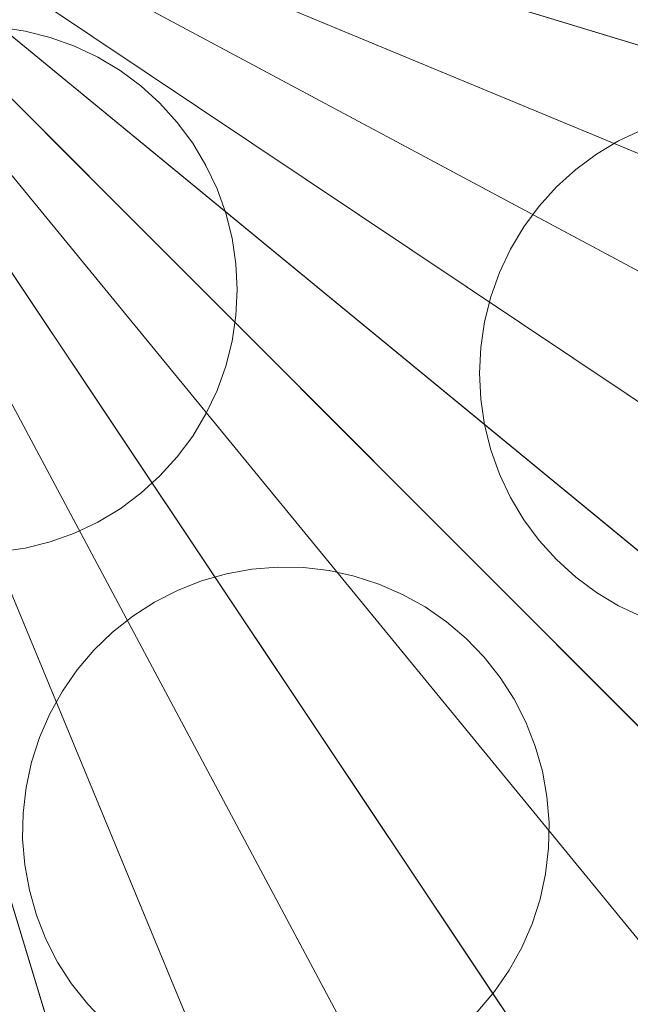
# Model space of a CAD drawing. Header units: millimetres. Extents: x 2270 to 2550, y -29847 to -29567.
# Tile 397 of 591: x 2438 to 2484, y -29804 to -29728. Entities that reach past the tile are written whole.
import ezdxf

# ---------------------------------------------------------------- set-up
doc = ezdxf.new("R2010")
doc.units = ezdxf.units.MM
doc.header["$LTSCALE"] = 25.4
doc.layers.add('Lighting-LED', color=7, linetype='Continuous', lineweight=5, true_color=0x000000)

msp = doc.modelspace()

# ---------------------------------------------------------------- linework, layer by layer
at = {"layer": 'Lighting-LED', "color": 18, "linetype": 'Continuous', "lineweight": 5, "true_color": 0x000000}
for points in [[(2531.537, -29731.675, -170.5), (2533.321, -29719.646, -170.5), (2410, -29707.5, -170.5)], [(2528.584, -29743.472, -170.5), (2531.537, -29731.675, -170.5), (2410, -29707.5, -170.5)], [(2524.484, -29754.921, -170.5), (2528.584, -29743.472, -170.5), (2410, -29707.5, -170.5)], [(2519.287, -29765.915, -170.5), (2524.484, -29754.921, -170.5), (2410, -29707.5, -170.5)], [(2513.034, -29776.345, -170.5), (2519.287, -29765.915, -170.5), (2410, -29707.5, -170.5)], [(2505.789, -29786.112, -170.5), (2513.034, -29776.345, -170.5), (2410, -29707.5, -170.5)], [(2497.626, -29795.126, -170.5), (2505.789, -29786.112, -170.5), (2410, -29707.5, -170.5)], [(2488.612, -29803.289, -170.5), (2497.626, -29795.126, -170.5), (2410, -29707.5, -170.5)], [(2478.845, -29810.534, -170.5), (2488.612, -29803.289, -170.5), (2410, -29707.5, -170.5)], [(2468.415, -29816.787, -170.5), (2478.845, -29810.534, -170.5), (2410, -29707.5, -170.5)], [(2457.421, -29821.984, -170.5), (2468.415, -29816.787, -170.5), (2410, -29707.5, -170.5)], [(2445.972, -29826.084, -170.5), (2457.421, -29821.984, -170.5), (2410, -29707.5, -170.5)], [(2434.175, -29829.037, -170.5), (2445.972, -29826.084, -170.5), (2410, -29707.5, -170.5)], [(2410, -29707.5, -295.5), (2548.311, -29721.122, -295.5), (2546.311, -29734.614, -295.5)], [(2410, -29707.5, -295.5), (2546.311, -29734.614, -295.5), (2542.998, -29747.845, -295.5)], [(2410, -29707.5, -295.5), (2542.998, -29747.845, -295.5), (2538.401, -29760.685, -295.5)], [(2410, -29707.5, -295.5), (2538.401, -29760.685, -295.5), (2532.572, -29773.016, -295.5)], [(2410, -29707.5, -295.5), (2532.572, -29773.016, -295.5), (2525.558, -29784.714, -295.5)], [(2410, -29707.5, -295.5), (2525.558, -29784.714, -295.5), (2517.433, -29795.668, -295.5)], [(2410, -29707.5, -295.5), (2517.433, -29795.668, -295.5), (2508.277, -29805.777, -295.5)], [(2410, -29707.5, -295.5), (2508.277, -29805.777, -295.5), (2498.168, -29814.933, -295.5)], [(2410, -29707.5, -295.5), (2498.168, -29814.933, -295.5), (2487.214, -29823.058, -295.5)], [(2410, -29707.5, -295.5), (2487.214, -29823.058, -295.5), (2475.516, -29830.072, -295.5)], [(2410, -29707.5, -295.5), (2475.516, -29830.072, -295.5), (2463.185, -29835.901, -295.5)], [(2410, -29707.5, -295.5), (2463.185, -29835.901, -295.5), (2450.345, -29840.498, -295.5)], [(2410, -29707.5, -295.5), (2450.345, -29840.498, -295.5), (2437.114, -29843.811, -295.5)], [(2437.951, -29729.208, -293.913), (2437.951, -29729.208, -297.088), (2435.985, -29728.917, -297.088), (2435.985, -29728.917, -293.913)], [(2439.878, -29729.691, -293.913), (2439.878, -29729.691, -297.088), (2437.951, -29729.208, -297.088), (2437.951, -29729.208, -293.913)], [(2441.749, -29730.361, -293.913), (2441.749, -29730.361, -297.088), (2439.878, -29729.691, -297.088), (2439.878, -29729.691, -293.913)], [(2443.546, -29731.21, -293.913), (2443.546, -29731.21, -297.088), (2441.749, -29730.361, -297.088), (2441.749, -29730.361, -293.913)], [(2445.25, -29732.232, -293.913), (2445.25, -29732.232, -297.088), (2443.546, -29731.21, -297.088), (2443.546, -29731.21, -293.913)], [(2446.846, -29733.416, -293.913), (2446.846, -29733.416, -297.088), (2445.25, -29732.232, -297.088), (2445.25, -29732.232, -293.913)], [(2448.319, -29734.75, -293.913), (2448.319, -29734.75, -297.088), (2446.846, -29733.416, -297.088), (2446.846, -29733.416, -293.913)], [(2449.653, -29736.223, -293.913), (2449.653, -29736.223, -297.088), (2448.319, -29734.75, -297.088), (2448.319, -29734.75, -293.913)], [(2450.837, -29737.819, -293.913), (2450.837, -29737.819, -297.088), (2449.653, -29736.223, -297.088), (2449.653, -29736.223, -293.913)], [(2485.389, -29736.791, -293.913), (2485.389, -29736.791, -297.088), (2483.593, -29737.641, -297.088), (2483.593, -29737.641, -293.913)], [(2451.859, -29739.523, -293.913), (2451.859, -29739.523, -297.088), (2450.837, -29737.819, -297.088), (2450.837, -29737.819, -293.913)], [(2483.593, -29737.641, -293.913), (2483.593, -29737.641, -297.088), (2481.888, -29738.663, -297.088), (2481.888, -29738.663, -293.913)], [(2481.888, -29738.663, -293.913), (2481.888, -29738.663, -297.088), (2480.292, -29739.847, -297.088), (2480.292, -29739.847, -293.913)], [(2452.709, -29741.32, -293.913), (2452.709, -29741.32, -297.088), (2451.859, -29739.523, -297.088), (2451.859, -29739.523, -293.913)], [(2480.292, -29739.847, -293.913), (2480.292, -29739.847, -297.088), (2478.82, -29741.181, -297.088), (2478.82, -29741.181, -293.913)], [(2453.378, -29743.191, -293.913), (2453.378, -29743.191, -297.088), (2452.709, -29741.32, -297.088), (2452.709, -29741.32, -293.913)], [(2478.82, -29741.181, -293.913), (2478.82, -29741.181, -297.088), (2477.485, -29742.654, -297.088), (2477.485, -29742.654, -293.913)], [(2477.485, -29742.654, -293.913), (2477.485, -29742.654, -297.088), (2476.301, -29744.25, -297.088), (2476.301, -29744.25, -293.913)], [(2453.861, -29745.119, -293.913), (2453.861, -29745.119, -297.088), (2453.378, -29743.191, -297.088), (2453.378, -29743.191, -293.913)], [(2476.301, -29744.25, -293.913), (2476.301, -29744.25, -297.088), (2475.28, -29745.954, -297.088), (2475.28, -29745.954, -293.913)], [(2454.152, -29747.084, -293.913), (2454.152, -29747.084, -297.088), (2453.861, -29745.119, -297.088), (2453.861, -29745.119, -293.913)], [(2475.28, -29745.954, -293.913), (2475.28, -29745.954, -297.088), (2474.43, -29747.751, -297.088), (2474.43, -29747.751, -293.913)], [(2454.25, -29749.069, -293.913), (2454.25, -29749.069, -297.088), (2454.152, -29747.084, -297.088), (2454.152, -29747.084, -293.913)], [(2474.43, -29747.751, -293.913), (2474.43, -29747.751, -297.088), (2473.76, -29749.622, -297.088), (2473.76, -29749.622, -293.913)], [(2454.152, -29751.054, -293.913), (2454.152, -29751.054, -297.088), (2454.25, -29749.069, -297.088), (2454.25, -29749.069, -293.913)], [(2473.76, -29749.622, -293.913), (2473.76, -29749.622, -297.088), (2473.278, -29751.549, -297.088), (2473.278, -29751.549, -293.913)], [(2453.861, -29753.02, -293.913), (2453.861, -29753.02, -297.088), (2454.152, -29751.054, -297.088), (2454.152, -29751.054, -293.913)], [(2473.278, -29751.549, -293.913), (2473.278, -29751.549, -297.088), (2472.986, -29753.515, -297.088), (2472.986, -29753.515, -293.913)], [(2453.378, -29754.947, -293.913), (2453.378, -29754.947, -297.088), (2453.861, -29753.02, -297.088), (2453.861, -29753.02, -293.913)], [(2472.986, -29753.515, -293.913), (2472.986, -29753.515, -297.088), (2472.888, -29755.5, -297.088), (2472.888, -29755.5, -293.913)], [(2452.709, -29756.819, -293.913), (2452.709, -29756.819, -297.088), (2453.378, -29754.947, -297.088), (2453.378, -29754.947, -293.913)], [(2472.888, -29755.5, -293.913), (2472.888, -29755.5, -297.088), (2472.986, -29757.485, -297.088), (2472.986, -29757.485, -293.913)], [(2451.859, -29758.615, -293.913), (2451.859, -29758.615, -297.088), (2452.709, -29756.819, -297.088), (2452.709, -29756.819, -293.913)], [(2472.986, -29757.485, -293.913), (2472.986, -29757.485, -297.088), (2473.278, -29759.451, -297.088), (2473.278, -29759.451, -293.913)], [(2450.837, -29760.32, -293.913), (2450.837, -29760.32, -297.088), (2451.859, -29758.615, -297.088), (2451.859, -29758.615, -293.913)], [(2473.278, -29759.451, -293.913), (2473.278, -29759.451, -297.088), (2473.76, -29761.378, -297.088), (2473.76, -29761.378, -293.913)], [(2449.653, -29761.916, -293.913), (2449.653, -29761.916, -297.088), (2450.837, -29760.32, -297.088), (2450.837, -29760.32, -293.913)], [(2448.319, -29763.388, -293.913), (2448.319, -29763.388, -297.088), (2449.653, -29761.916, -297.088), (2449.653, -29761.916, -293.913)], [(2473.76, -29761.378, -293.913), (2473.76, -29761.378, -297.088), (2474.43, -29763.249, -297.088), (2474.43, -29763.249, -293.913)], [(2446.846, -29764.723, -293.913), (2446.846, -29764.723, -297.088), (2448.319, -29763.388, -297.088), (2448.319, -29763.388, -293.913)], [(2474.43, -29763.249, -293.913), (2474.43, -29763.249, -297.088), (2475.28, -29765.046, -297.088), (2475.28, -29765.046, -293.913)], [(2445.25, -29765.906, -293.913), (2445.25, -29765.906, -297.088), (2446.846, -29764.723, -297.088), (2446.846, -29764.723, -293.913)], [(2475.28, -29765.046, -293.913), (2475.28, -29765.046, -297.088), (2476.301, -29766.75, -297.088), (2476.301, -29766.75, -293.913)], [(2443.546, -29766.928, -293.913), (2443.546, -29766.928, -297.088), (2445.25, -29765.906, -297.088), (2445.25, -29765.906, -293.913)], [(2441.749, -29767.778, -293.913), (2441.749, -29767.778, -297.088), (2443.546, -29766.928, -297.088), (2443.546, -29766.928, -293.913)], [(2476.301, -29766.75, -293.913), (2476.301, -29766.75, -297.088), (2477.485, -29768.346, -297.088), (2477.485, -29768.346, -293.913)], [(2439.878, -29768.447, -293.913), (2439.878, -29768.447, -297.088), (2441.749, -29767.778, -297.088), (2441.749, -29767.778, -293.913)], [(2437.951, -29768.93, -293.913), (2437.951, -29768.93, -297.088), (2439.878, -29768.447, -297.088), (2439.878, -29768.447, -293.913)], [(2477.485, -29768.346, -293.913), (2477.485, -29768.346, -297.088), (2478.82, -29769.819, -297.088), (2478.82, -29769.819, -293.913)], [(2435.985, -29769.222, -293.913), (2435.985, -29769.222, -297.088), (2437.951, -29768.93, -297.088), (2437.951, -29768.93, -293.913)], [(2478.82, -29769.819, -293.913), (2478.82, -29769.819, -297.088), (2480.292, -29771.153, -297.088), (2480.292, -29771.153, -293.913)], [(2453.425, -29770.912, -293.913), (2453.425, -29770.912, -297.088), (2451.513, -29771.455, -297.088), (2451.513, -29771.455, -293.913)], [(2455.381, -29770.559, -293.913), (2455.381, -29770.559, -297.088), (2453.425, -29770.912, -297.088), (2453.425, -29770.912, -293.913)], [(2457.361, -29770.399, -293.913), (2457.361, -29770.399, -297.088), (2455.381, -29770.559, -297.088), (2455.381, -29770.559, -293.913)], [(2459.348, -29770.433, -293.913), (2459.348, -29770.433, -297.088), (2457.361, -29770.399, -297.088), (2457.361, -29770.399, -293.913)], [(2461.322, -29770.663, -293.913), (2461.322, -29770.663, -297.088), (2459.348, -29770.433, -297.088), (2459.348, -29770.433, -293.913)], [(2463.264, -29771.085, -293.913), (2463.264, -29771.085, -297.088), (2461.322, -29770.663, -297.088), (2461.322, -29770.663, -293.913)], [(2465.155, -29771.695, -293.913), (2465.155, -29771.695, -297.088), (2463.264, -29771.085, -297.088), (2463.264, -29771.085, -293.913)], [(2451.513, -29771.455, -293.913), (2451.513, -29771.455, -297.088), (2449.664, -29772.184, -297.088), (2449.664, -29772.184, -293.913)], [(2466.978, -29772.487, -293.913), (2466.978, -29772.487, -297.088), (2465.155, -29771.695, -297.088), (2465.155, -29771.695, -293.913)], [(2480.292, -29771.153, -293.913), (2480.292, -29771.153, -297.088), (2481.888, -29772.337, -297.088), (2481.888, -29772.337, -293.913)], [(2449.664, -29772.184, -293.913), (2449.664, -29772.184, -297.088), (2447.896, -29773.089, -297.088), (2447.896, -29773.089, -293.913)], [(2468.714, -29773.455, -293.913), (2468.714, -29773.455, -297.088), (2466.978, -29772.487, -297.088), (2466.978, -29772.487, -293.913)], [(2481.888, -29772.337, -293.913), (2481.888, -29772.337, -297.088), (2483.593, -29773.359, -297.088), (2483.593, -29773.359, -293.913)], [(2447.896, -29773.089, -293.913), (2447.896, -29773.089, -297.088), (2446.224, -29774.164, -297.088), (2446.224, -29774.164, -293.913)], [(2483.593, -29773.359, -293.913), (2483.593, -29773.359, -297.088), (2485.389, -29774.209, -297.088), (2485.389, -29774.209, -293.913)], [(2470.346, -29774.588, -293.913), (2470.346, -29774.588, -297.088), (2468.714, -29773.455, -297.088), (2468.714, -29773.455, -293.913)], [(2446.224, -29774.164, -293.913), (2446.224, -29774.164, -297.088), (2444.666, -29775.398, -297.088), (2444.666, -29775.398, -293.913)], [(2471.86, -29775.875, -293.913), (2471.86, -29775.875, -297.088), (2470.346, -29774.588, -297.088), (2470.346, -29774.588, -293.913)], [(2444.666, -29775.398, -293.913), (2444.666, -29775.398, -297.088), (2443.237, -29776.778, -297.088), (2443.237, -29776.778, -293.913)], [(2473.24, -29777.305, -293.913), (2473.24, -29777.305, -297.088), (2471.86, -29775.875, -297.088), (2471.86, -29775.875, -293.913)], [(2443.237, -29776.778, -293.913), (2443.237, -29776.778, -297.088), (2441.949, -29778.292, -297.088), (2441.949, -29778.292, -293.913)], [(2474.474, -29778.863, -293.913), (2474.474, -29778.863, -297.088), (2473.24, -29777.305, -297.088), (2473.24, -29777.305, -293.913)], [(2441.949, -29778.292, -293.913), (2441.949, -29778.292, -297.088), (2440.816, -29779.925, -297.088), (2440.816, -29779.925, -293.913)], [(2475.549, -29780.534, -293.913), (2475.549, -29780.534, -297.088), (2474.474, -29778.863, -297.088), (2474.474, -29778.863, -293.913)], [(2440.816, -29779.925, -293.913), (2440.816, -29779.925, -297.088), (2439.849, -29781.661, -297.088), (2439.849, -29781.661, -293.913)], [(2476.455, -29782.303, -293.913), (2476.455, -29782.303, -297.088), (2475.549, -29780.534, -297.088), (2475.549, -29780.534, -293.913)], [(2439.849, -29781.661, -293.913), (2439.849, -29781.661, -297.088), (2439.056, -29783.483, -297.088), (2439.056, -29783.483, -293.913)], [(2477.183, -29784.152, -293.913), (2477.183, -29784.152, -297.088), (2476.455, -29782.303, -297.088), (2476.455, -29782.303, -293.913)], [(2439.056, -29783.483, -293.913), (2439.056, -29783.483, -297.088), (2438.446, -29785.374, -297.088), (2438.446, -29785.374, -293.913)], [(2477.726, -29786.063, -293.913), (2477.726, -29786.063, -297.088), (2477.183, -29784.152, -297.088), (2477.183, -29784.152, -293.913)], [(2438.446, -29785.374, -293.913), (2438.446, -29785.374, -297.088), (2438.024, -29787.316, -297.088), (2438.024, -29787.316, -293.913)], [(2478.08, -29788.019, -293.913), (2478.08, -29788.019, -297.088), (2477.726, -29786.063, -297.088), (2477.726, -29786.063, -293.913)], [(2438.024, -29787.316, -293.913), (2438.024, -29787.316, -297.088), (2437.795, -29789.29, -297.088), (2437.795, -29789.29, -293.913)], [(2478.24, -29790, -293.913), (2478.24, -29790, -297.088), (2478.08, -29788.019, -297.088), (2478.08, -29788.019, -293.913)], [(2437.795, -29789.29, -293.913), (2437.795, -29789.29, -297.088), (2437.76, -29791.277, -297.088), (2437.76, -29791.277, -293.913)], [(2478.205, -29791.987, -293.913), (2478.205, -29791.987, -297.088), (2478.24, -29790, -297.088), (2478.24, -29790, -293.913)], [(2437.76, -29791.277, -293.913), (2437.76, -29791.277, -297.088), (2437.92, -29793.258, -297.088), (2437.92, -29793.258, -293.913)], [(2477.976, -29793.961, -293.913), (2477.976, -29793.961, -297.088), (2478.205, -29791.987, -297.088), (2478.205, -29791.987, -293.913)], [(2437.92, -29793.258, -293.913), (2437.92, -29793.258, -297.088), (2438.274, -29795.213, -297.088), (2438.274, -29795.213, -293.913)], [(2477.554, -29795.903, -293.913), (2477.554, -29795.903, -297.088), (2477.976, -29793.961, -297.088), (2477.976, -29793.961, -293.913)], [(2438.274, -29795.213, -293.913), (2438.274, -29795.213, -297.088), (2438.817, -29797.125, -297.088), (2438.817, -29797.125, -293.913)], [(2476.944, -29797.794, -293.913), (2476.944, -29797.794, -297.088), (2477.554, -29795.903, -297.088), (2477.554, -29795.903, -293.913)], [(2438.817, -29797.125, -293.913), (2438.817, -29797.125, -297.088), (2439.545, -29798.974, -297.088), (2439.545, -29798.974, -293.913)], [(2476.151, -29799.616, -293.913), (2476.151, -29799.616, -297.088), (2476.944, -29797.794, -297.088), (2476.944, -29797.794, -293.913)], [(2439.545, -29798.974, -293.913), (2439.545, -29798.974, -297.088), (2440.451, -29800.743, -297.088), (2440.451, -29800.743, -293.913)], [(2475.184, -29801.352, -293.913), (2475.184, -29801.352, -297.088), (2476.151, -29799.616, -297.088), (2476.151, -29799.616, -293.913)], [(2440.451, -29800.743, -293.913), (2440.451, -29800.743, -297.088), (2441.526, -29802.414, -297.088), (2441.526, -29802.414, -293.913)], [(2474.051, -29802.985, -293.913), (2474.051, -29802.985, -297.088), (2475.184, -29801.352, -297.088), (2475.184, -29801.352, -293.913)], [(2441.526, -29802.414, -293.913), (2441.526, -29802.414, -297.088), (2442.76, -29803.972, -297.088), (2442.76, -29803.972, -293.913)], [(2472.763, -29804.499, -293.913), (2472.763, -29804.499, -297.088), (2474.051, -29802.985, -297.088), (2474.051, -29802.985, -293.913)], [(2484.097, -29818.394, -176.433), (2494.609, -29810.596, -176.433), (2488.612, -29803.289, -170.5), (2478.845, -29810.534, -170.5)], [(2442.76, -29803.972, -293.913), (2442.76, -29803.972, -297.088), (2444.14, -29805.402, -297.088), (2444.14, -29805.402, -293.913)]]:
    msp.add_3dface(points, dxfattribs=at)
for points, invisible_edges in [([(2426.251, -29730.361, -297.088), (2435.985, -29728.917, -297.088), (2441.749, -29730.361, -297.088), (2426.251, -29730.361, -297.088)], 15), ([(2426.251, -29730.361, -293.913), (2435.985, -29728.917, -293.913), (2441.749, -29730.361, -293.913), (2426.251, -29730.361, -293.913)], 15), ([(2435.985, -29728.917, -297.088), (2437.951, -29729.208, -297.088), (2441.749, -29730.361, -297.088), (2435.985, -29728.917, -297.088)], 14), ([(2435.985, -29728.917, -293.913), (2437.951, -29729.208, -293.913), (2441.749, -29730.361, -293.913), (2435.985, -29728.917, -293.913)], 14), ([(2437.951, -29729.208, -297.088), (2439.878, -29729.691, -297.088), (2441.749, -29730.361, -297.088), (2437.951, -29729.208, -297.088)], 12), ([(2437.951, -29729.208, -293.913), (2439.878, -29729.691, -293.913), (2441.749, -29730.361, -293.913), (2437.951, -29729.208, -293.913)], 12), ([(2415.291, -29741.32, -297.088), (2426.251, -29730.361, -297.088), (2441.749, -29730.361, -297.088), (2415.291, -29741.32, -297.088)], 15), ([(2418.347, -29761.916, -297.088), (2415.291, -29741.32, -297.088), (2441.749, -29730.361, -297.088), (2418.347, -29761.916, -297.088)], 15), ([(2415.291, -29741.32, -293.913), (2426.251, -29730.361, -293.913), (2441.749, -29730.361, -293.913), (2415.291, -29741.32, -293.913)], 15), ([(2418.347, -29761.916, -293.913), (2415.291, -29741.32, -293.913), (2441.749, -29730.361, -293.913), (2418.347, -29761.916, -293.913)], 15), ([(2441.749, -29730.361, -297.088), (2452.709, -29756.819, -297.088), (2418.347, -29761.916, -297.088), (2441.749, -29730.361, -297.088)], 15), ([(2441.749, -29730.361, -293.913), (2452.709, -29756.819, -293.913), (2418.347, -29761.916, -293.913), (2441.749, -29730.361, -293.913)], 15), ([(2441.749, -29730.361, -297.088), (2443.546, -29731.21, -297.088), (2446.846, -29733.416, -297.088), (2441.749, -29730.361, -297.088)], 14), ([(2441.749, -29730.361, -297.088), (2446.846, -29733.416, -297.088), (2449.653, -29736.223, -297.088), (2441.749, -29730.361, -297.088)], 15), ([(2441.749, -29730.361, -297.088), (2449.653, -29736.223, -297.088), (2452.709, -29741.32, -297.088), (2441.749, -29730.361, -297.088)], 15), ([(2441.749, -29730.361, -297.088), (2452.709, -29741.32, -297.088), (2452.709, -29756.819, -297.088), (2441.749, -29730.361, -297.088)], 15), ([(2441.749, -29730.361, -293.913), (2443.546, -29731.21, -293.913), (2446.846, -29733.416, -293.913), (2441.749, -29730.361, -293.913)], 14), ([(2441.749, -29730.361, -293.913), (2446.846, -29733.416, -293.913), (2449.653, -29736.223, -293.913), (2441.749, -29730.361, -293.913)], 15), ([(2441.749, -29730.361, -293.913), (2449.653, -29736.223, -293.913), (2452.709, -29741.32, -293.913), (2441.749, -29730.361, -293.913)], 15), ([(2441.749, -29730.361, -293.913), (2452.709, -29741.32, -293.913), (2452.709, -29756.819, -293.913), (2441.749, -29730.361, -293.913)], 15), ([(2443.546, -29731.21, -297.088), (2445.25, -29732.232, -297.088), (2446.846, -29733.416, -297.088), (2443.546, -29731.21, -297.088)], 12), ([(2443.546, -29731.21, -293.913), (2445.25, -29732.232, -293.913), (2446.846, -29733.416, -293.913), (2443.546, -29731.21, -293.913)], 12), ([(2446.846, -29733.416, -297.088), (2448.319, -29734.75, -297.088), (2449.653, -29736.223, -297.088), (2446.846, -29733.416, -297.088)], 12), ([(2446.846, -29733.416, -293.913), (2448.319, -29734.75, -293.913), (2449.653, -29736.223, -293.913), (2446.846, -29733.416, -293.913)], 12), ([(2449.653, -29736.223, -297.088), (2450.837, -29737.819, -297.088), (2451.859, -29739.523, -297.088), (2449.653, -29736.223, -297.088)], 12), ([(2449.653, -29736.223, -297.088), (2451.859, -29739.523, -297.088), (2452.709, -29741.32, -297.088), (2449.653, -29736.223, -297.088)], 13), ([(2449.653, -29736.223, -293.913), (2450.837, -29737.819, -293.913), (2451.859, -29739.523, -293.913), (2449.653, -29736.223, -293.913)], 12), ([(2449.653, -29736.223, -293.913), (2451.859, -29739.523, -293.913), (2452.709, -29741.32, -293.913), (2449.653, -29736.223, -293.913)], 13), ([(2472.888, -29755.5, -297.088), (2475.28, -29745.954, -297.088), (2485.389, -29736.791, -297.088), (2472.888, -29755.5, -297.088)], 15), ([(2485.389, -29736.791, -297.088), (2500.888, -29774.209, -297.088), (2472.888, -29755.5, -297.088), (2485.389, -29736.791, -297.088)], 15), ([(2472.888, -29755.5, -293.913), (2475.28, -29745.954, -293.913), (2485.389, -29736.791, -293.913), (2472.888, -29755.5, -293.913)], 15), ([(2485.389, -29736.791, -293.913), (2500.888, -29774.209, -293.913), (2472.888, -29755.5, -293.913), (2485.389, -29736.791, -293.913)], 15), ([(2475.28, -29745.954, -297.088), (2480.292, -29739.847, -297.088), (2485.389, -29736.791, -297.088), (2475.28, -29745.954, -297.088)], 15), ([(2475.28, -29745.954, -293.913), (2480.292, -29739.847, -293.913), (2485.389, -29736.791, -293.913), (2475.28, -29745.954, -293.913)], 15), ([(2480.292, -29739.847, -297.088), (2483.593, -29737.641, -297.088), (2485.389, -29736.791, -297.088), (2480.292, -29739.847, -297.088)], 13), ([(2480.292, -29739.847, -293.913), (2483.593, -29737.641, -293.913), (2485.389, -29736.791, -293.913), (2480.292, -29739.847, -293.913)], 13), ([(2480.292, -29739.847, -297.088), (2481.888, -29738.663, -297.088), (2483.593, -29737.641, -297.088), (2480.292, -29739.847, -297.088)], 12), ([(2480.292, -29739.847, -293.913), (2481.888, -29738.663, -293.913), (2483.593, -29737.641, -293.913), (2480.292, -29739.847, -293.913)], 12), ([(2475.28, -29745.954, -297.088), (2477.485, -29742.654, -297.088), (2480.292, -29739.847, -297.088), (2475.28, -29745.954, -297.088)], 15), ([(2475.28, -29745.954, -293.913), (2477.485, -29742.654, -293.913), (2480.292, -29739.847, -293.913), (2475.28, -29745.954, -293.913)], 15), ([(2477.485, -29742.654, -297.088), (2478.82, -29741.181, -297.088), (2480.292, -29739.847, -297.088), (2477.485, -29742.654, -297.088)], 12), ([(2477.485, -29742.654, -293.913), (2478.82, -29741.181, -293.913), (2480.292, -29739.847, -293.913), (2477.485, -29742.654, -293.913)], 12), ([(2452.709, -29741.32, -297.088), (2453.378, -29743.191, -297.088), (2453.861, -29745.119, -297.088), (2452.709, -29741.32, -297.088)], 12), ([(2452.709, -29741.32, -297.088), (2453.861, -29745.119, -297.088), (2454.152, -29747.084, -297.088), (2452.709, -29741.32, -297.088)], 13), ([(2452.709, -29741.32, -297.088), (2454.152, -29747.084, -297.088), (2454.152, -29751.054, -297.088), (2452.709, -29741.32, -297.088)], 15), ([(2452.709, -29741.32, -297.088), (2454.152, -29751.054, -297.088), (2452.709, -29756.819, -297.088), (2452.709, -29741.32, -297.088)], 15), ([(2452.709, -29741.32, -293.913), (2453.378, -29743.191, -293.913), (2453.861, -29745.119, -293.913), (2452.709, -29741.32, -293.913)], 12), ([(2452.709, -29741.32, -293.913), (2453.861, -29745.119, -293.913), (2454.152, -29747.084, -293.913), (2452.709, -29741.32, -293.913)], 13), ([(2452.709, -29741.32, -293.913), (2454.152, -29747.084, -293.913), (2454.152, -29751.054, -293.913), (2452.709, -29741.32, -293.913)], 15), ([(2452.709, -29741.32, -293.913), (2454.152, -29751.054, -293.913), (2452.709, -29756.819, -293.913), (2452.709, -29741.32, -293.913)], 15), ([(2475.28, -29745.954, -297.088), (2476.301, -29744.25, -297.088), (2477.485, -29742.654, -297.088), (2475.28, -29745.954, -297.088)], 12), ([(2475.28, -29745.954, -293.913), (2476.301, -29744.25, -293.913), (2477.485, -29742.654, -293.913), (2475.28, -29745.954, -293.913)], 12), ([(2472.888, -29755.5, -297.088), (2473.278, -29751.549, -297.088), (2475.28, -29745.954, -297.088), (2472.888, -29755.5, -297.088)], 15), ([(2472.888, -29755.5, -293.913), (2473.278, -29751.549, -293.913), (2475.28, -29745.954, -293.913), (2472.888, -29755.5, -293.913)], 15), ([(2473.278, -29751.549, -297.088), (2473.76, -29749.622, -297.088), (2475.28, -29745.954, -297.088), (2473.278, -29751.549, -297.088)], 14), ([(2473.278, -29751.549, -293.913), (2473.76, -29749.622, -293.913), (2475.28, -29745.954, -293.913), (2473.278, -29751.549, -293.913)], 14), ([(2473.76, -29749.622, -297.088), (2474.43, -29747.751, -297.088), (2475.28, -29745.954, -297.088), (2473.76, -29749.622, -297.088)], 12), ([(2473.76, -29749.622, -293.913), (2474.43, -29747.751, -293.913), (2475.28, -29745.954, -293.913), (2473.76, -29749.622, -293.913)], 12), ([(2454.152, -29747.084, -297.088), (2454.25, -29749.069, -297.088), (2454.152, -29751.054, -297.088), (2454.152, -29747.084, -297.088)], 12), ([(2454.152, -29747.084, -293.913), (2454.25, -29749.069, -293.913), (2454.152, -29751.054, -293.913), (2454.152, -29747.084, -293.913)], 12), ([(2454.152, -29751.054, -297.088), (2453.861, -29753.02, -297.088), (2452.709, -29756.819, -297.088), (2454.152, -29751.054, -297.088)], 14), ([(2454.152, -29751.054, -293.913), (2453.861, -29753.02, -293.913), (2452.709, -29756.819, -293.913), (2454.152, -29751.054, -293.913)], 14), ([(2472.888, -29755.5, -297.088), (2472.986, -29753.515, -297.088), (2473.278, -29751.549, -297.088), (2472.888, -29755.5, -297.088)], 12), ([(2472.888, -29755.5, -293.913), (2472.986, -29753.515, -293.913), (2473.278, -29751.549, -293.913), (2472.888, -29755.5, -293.913)], 12), ([(2453.861, -29753.02, -297.088), (2453.378, -29754.947, -297.088), (2452.709, -29756.819, -297.088), (2453.861, -29753.02, -297.088)], 12), ([(2453.861, -29753.02, -293.913), (2453.378, -29754.947, -293.913), (2452.709, -29756.819, -293.913), (2453.861, -29753.02, -293.913)], 12), ([(2473.278, -29759.451, -297.088), (2472.986, -29757.485, -297.088), (2472.888, -29755.5, -297.088), (2473.278, -29759.451, -297.088)], 12), ([(2473.76, -29761.378, -297.088), (2473.278, -29759.451, -297.088), (2472.888, -29755.5, -297.088), (2473.76, -29761.378, -297.088)], 14), ([(2475.28, -29765.046, -297.088), (2473.76, -29761.378, -297.088), (2472.888, -29755.5, -297.088), (2475.28, -29765.046, -297.088)], 15), ([(2480.292, -29771.153, -297.088), (2475.28, -29765.046, -297.088), (2472.888, -29755.5, -297.088), (2480.292, -29771.153, -297.088)], 15), ([(2500.888, -29774.209, -297.088), (2480.292, -29771.153, -297.088), (2472.888, -29755.5, -297.088), (2500.888, -29774.209, -297.088)], 15), ([(2473.278, -29759.451, -293.913), (2472.986, -29757.485, -293.913), (2472.888, -29755.5, -293.913), (2473.278, -29759.451, -293.913)], 12), ([(2473.76, -29761.378, -293.913), (2473.278, -29759.451, -293.913), (2472.888, -29755.5, -293.913), (2473.76, -29761.378, -293.913)], 14), ([(2475.28, -29765.046, -293.913), (2473.76, -29761.378, -293.913), (2472.888, -29755.5, -293.913), (2475.28, -29765.046, -293.913)], 15), ([(2480.292, -29771.153, -293.913), (2475.28, -29765.046, -293.913), (2472.888, -29755.5, -293.913), (2480.292, -29771.153, -293.913)], 15), ([(2500.888, -29774.209, -293.913), (2480.292, -29771.153, -293.913), (2472.888, -29755.5, -293.913), (2500.888, -29774.209, -293.913)], 15), ([(2452.709, -29756.819, -297.088), (2441.749, -29767.778, -297.088), (2418.347, -29761.916, -297.088), (2452.709, -29756.819, -297.088)], 15), ([(2452.709, -29756.819, -293.913), (2441.749, -29767.778, -293.913), (2418.347, -29761.916, -293.913), (2452.709, -29756.819, -293.913)], 15), ([(2452.709, -29756.819, -297.088), (2446.846, -29764.723, -297.088), (2441.749, -29767.778, -297.088), (2452.709, -29756.819, -297.088)], 15), ([(2452.709, -29756.819, -293.913), (2446.846, -29764.723, -293.913), (2441.749, -29767.778, -293.913), (2452.709, -29756.819, -293.913)], 15), ([(2452.709, -29756.819, -297.088), (2449.653, -29761.916, -297.088), (2446.846, -29764.723, -297.088), (2452.709, -29756.819, -297.088)], 15), ([(2452.709, -29756.819, -293.913), (2449.653, -29761.916, -293.913), (2446.846, -29764.723, -293.913), (2452.709, -29756.819, -293.913)], 15), ([(2452.709, -29756.819, -297.088), (2451.859, -29758.615, -297.088), (2449.653, -29761.916, -297.088), (2452.709, -29756.819, -297.088)], 14), ([(2452.709, -29756.819, -293.913), (2451.859, -29758.615, -293.913), (2449.653, -29761.916, -293.913), (2452.709, -29756.819, -293.913)], 14), ([(2451.859, -29758.615, -297.088), (2450.837, -29760.32, -297.088), (2449.653, -29761.916, -297.088), (2451.859, -29758.615, -297.088)], 12), ([(2451.859, -29758.615, -293.913), (2450.837, -29760.32, -293.913), (2449.653, -29761.916, -293.913), (2451.859, -29758.615, -293.913)], 12), ([(2441.749, -29767.778, -297.088), (2426.251, -29767.778, -297.088), (2418.347, -29761.916, -297.088), (2441.749, -29767.778, -297.088)], 15), ([(2441.749, -29767.778, -293.913), (2426.251, -29767.778, -293.913), (2418.347, -29761.916, -293.913), (2441.749, -29767.778, -293.913)], 15), ([(2449.653, -29761.916, -297.088), (2448.319, -29763.388, -297.088), (2446.846, -29764.723, -297.088), (2449.653, -29761.916, -297.088)], 12), ([(2449.653, -29761.916, -293.913), (2448.319, -29763.388, -293.913), (2446.846, -29764.723, -293.913), (2449.653, -29761.916, -293.913)], 12), ([(2475.28, -29765.046, -297.088), (2474.43, -29763.249, -297.088), (2473.76, -29761.378, -297.088), (2475.28, -29765.046, -297.088)], 12), ([(2475.28, -29765.046, -293.913), (2474.43, -29763.249, -293.913), (2473.76, -29761.378, -293.913), (2475.28, -29765.046, -293.913)], 12), ([(2446.846, -29764.723, -297.088), (2443.546, -29766.928, -297.088), (2441.749, -29767.778, -297.088), (2446.846, -29764.723, -297.088)], 13), ([(2446.846, -29764.723, -293.913), (2443.546, -29766.928, -293.913), (2441.749, -29767.778, -293.913), (2446.846, -29764.723, -293.913)], 13), ([(2446.846, -29764.723, -297.088), (2445.25, -29765.906, -297.088), (2443.546, -29766.928, -297.088), (2446.846, -29764.723, -297.088)], 12), ([(2446.846, -29764.723, -293.913), (2445.25, -29765.906, -293.913), (2443.546, -29766.928, -293.913), (2446.846, -29764.723, -293.913)], 12), ([(2477.485, -29768.346, -297.088), (2476.301, -29766.75, -297.088), (2475.28, -29765.046, -297.088), (2477.485, -29768.346, -297.088)], 12), ([(2480.292, -29771.153, -297.088), (2477.485, -29768.346, -297.088), (2475.28, -29765.046, -297.088), (2480.292, -29771.153, -297.088)], 15), ([(2477.485, -29768.346, -293.913), (2476.301, -29766.75, -293.913), (2475.28, -29765.046, -293.913), (2477.485, -29768.346, -293.913)], 12), ([(2480.292, -29771.153, -293.913), (2477.485, -29768.346, -293.913), (2475.28, -29765.046, -293.913), (2480.292, -29771.153, -293.913)], 15), ([(2441.749, -29767.778, -297.088), (2432.015, -29769.222, -297.088), (2426.251, -29767.778, -297.088), (2441.749, -29767.778, -297.088)], 15), ([(2441.749, -29767.778, -293.913), (2432.015, -29769.222, -293.913), (2426.251, -29767.778, -293.913), (2441.749, -29767.778, -293.913)], 15), ([(2441.749, -29767.778, -297.088), (2435.985, -29769.222, -297.088), (2432.015, -29769.222, -297.088), (2441.749, -29767.778, -297.088)], 15), ([(2441.749, -29767.778, -293.913), (2435.985, -29769.222, -293.913), (2432.015, -29769.222, -293.913), (2441.749, -29767.778, -293.913)], 15), ([(2441.749, -29767.778, -297.088), (2437.951, -29768.93, -297.088), (2435.985, -29769.222, -297.088), (2441.749, -29767.778, -297.088)], 13), ([(2441.749, -29767.778, -293.913), (2437.951, -29768.93, -293.913), (2435.985, -29769.222, -293.913), (2441.749, -29767.778, -293.913)], 13), ([(2441.749, -29767.778, -297.088), (2439.878, -29768.447, -297.088), (2437.951, -29768.93, -297.088), (2441.749, -29767.778, -297.088)], 12), ([(2441.749, -29767.778, -293.913), (2439.878, -29768.447, -293.913), (2437.951, -29768.93, -293.913), (2441.749, -29767.778, -293.913)], 12), ([(2480.292, -29771.153, -297.088), (2478.82, -29769.819, -297.088), (2477.485, -29768.346, -297.088), (2480.292, -29771.153, -297.088)], 12), ([(2480.292, -29771.153, -293.913), (2478.82, -29769.819, -293.913), (2477.485, -29768.346, -293.913), (2480.292, -29771.153, -293.913)], 12), ([(2440.816, -29779.925, -297.088), (2449.664, -29772.184, -297.088), (2459.348, -29770.433, -297.088), (2440.816, -29779.925, -297.088)], 15), ([(2440.816, -29779.925, -297.088), (2459.348, -29770.433, -297.088), (2473.24, -29777.305, -297.088), (2440.816, -29779.925, -297.088)], 15), ([(2440.816, -29779.925, -293.913), (2449.664, -29772.184, -293.913), (2459.348, -29770.433, -293.913), (2440.816, -29779.925, -293.913)], 15), ([(2440.816, -29779.925, -293.913), (2459.348, -29770.433, -293.913), (2473.24, -29777.305, -293.913), (2440.816, -29779.925, -293.913)], 15), ([(2449.664, -29772.184, -297.088), (2455.381, -29770.559, -297.088), (2459.348, -29770.433, -297.088), (2449.664, -29772.184, -297.088)], 15), ([(2449.664, -29772.184, -293.913), (2455.381, -29770.559, -293.913), (2459.348, -29770.433, -293.913), (2449.664, -29772.184, -293.913)], 15), ([(2449.664, -29772.184, -297.088), (2453.425, -29770.912, -297.088), (2455.381, -29770.559, -297.088), (2449.664, -29772.184, -297.088)], 13), ([(2449.664, -29772.184, -293.913), (2453.425, -29770.912, -293.913), (2455.381, -29770.559, -293.913), (2449.664, -29772.184, -293.913)], 13), ([(2449.664, -29772.184, -297.088), (2451.513, -29771.455, -297.088), (2453.425, -29770.912, -297.088), (2449.664, -29772.184, -297.088)], 12), ([(2449.664, -29772.184, -293.913), (2451.513, -29771.455, -293.913), (2453.425, -29770.912, -293.913), (2449.664, -29772.184, -293.913)], 12), ([(2455.381, -29770.559, -297.088), (2457.361, -29770.399, -297.088), (2459.348, -29770.433, -297.088), (2455.381, -29770.559, -297.088)], 12), ([(2455.381, -29770.559, -293.913), (2457.361, -29770.399, -293.913), (2459.348, -29770.433, -293.913), (2455.381, -29770.559, -293.913)], 12), ([(2459.348, -29770.433, -297.088), (2461.322, -29770.663, -297.088), (2463.264, -29771.085, -297.088), (2459.348, -29770.433, -297.088)], 12), ([(2459.348, -29770.433, -297.088), (2463.264, -29771.085, -297.088), (2465.155, -29771.695, -297.088), (2459.348, -29770.433, -297.088)], 13), ([(2459.348, -29770.433, -297.088), (2465.155, -29771.695, -297.088), (2468.714, -29773.455, -297.088), (2459.348, -29770.433, -297.088)], 15), ([(2459.348, -29770.433, -297.088), (2468.714, -29773.455, -297.088), (2473.24, -29777.305, -297.088), (2459.348, -29770.433, -297.088)], 15), ([(2459.348, -29770.433, -293.913), (2461.322, -29770.663, -293.913), (2463.264, -29771.085, -293.913), (2459.348, -29770.433, -293.913)], 12), ([(2459.348, -29770.433, -293.913), (2463.264, -29771.085, -293.913), (2465.155, -29771.695, -293.913), (2459.348, -29770.433, -293.913)], 13), ([(2459.348, -29770.433, -293.913), (2465.155, -29771.695, -293.913), (2468.714, -29773.455, -293.913), (2459.348, -29770.433, -293.913)], 15), ([(2459.348, -29770.433, -293.913), (2468.714, -29773.455, -293.913), (2473.24, -29777.305, -293.913), (2459.348, -29770.433, -293.913)], 15), ([(2465.155, -29771.695, -297.088), (2466.978, -29772.487, -297.088), (2468.714, -29773.455, -297.088), (2465.155, -29771.695, -297.088)], 12), ([(2465.155, -29771.695, -293.913), (2466.978, -29772.487, -293.913), (2468.714, -29773.455, -293.913), (2465.155, -29771.695, -293.913)], 12), ([(2483.593, -29773.359, -297.088), (2481.888, -29772.337, -297.088), (2480.292, -29771.153, -297.088), (2483.593, -29773.359, -297.088)], 12), ([(2485.389, -29774.209, -297.088), (2483.593, -29773.359, -297.088), (2480.292, -29771.153, -297.088), (2485.389, -29774.209, -297.088)], 14), ([(2491.154, -29775.652, -297.088), (2485.389, -29774.209, -297.088), (2480.292, -29771.153, -297.088), (2491.154, -29775.652, -297.088)], 15), ([(2500.888, -29774.209, -297.088), (2491.154, -29775.652, -297.088), (2480.292, -29771.153, -297.088), (2500.888, -29774.209, -297.088)], 15), ([(2483.593, -29773.359, -293.913), (2481.888, -29772.337, -293.913), (2480.292, -29771.153, -293.913), (2483.593, -29773.359, -293.913)], 12), ([(2485.389, -29774.209, -293.913), (2483.593, -29773.359, -293.913), (2480.292, -29771.153, -293.913), (2485.389, -29774.209, -293.913)], 14), ([(2491.154, -29775.652, -293.913), (2485.389, -29774.209, -293.913), (2480.292, -29771.153, -293.913), (2491.154, -29775.652, -293.913)], 15), ([(2500.888, -29774.209, -293.913), (2491.154, -29775.652, -293.913), (2480.292, -29771.153, -293.913), (2500.888, -29774.209, -293.913)], 15), ([(2440.816, -29779.925, -297.088), (2444.666, -29775.398, -297.088), (2449.664, -29772.184, -297.088), (2440.816, -29779.925, -297.088)], 15), ([(2440.816, -29779.925, -293.913), (2444.666, -29775.398, -293.913), (2449.664, -29772.184, -293.913), (2440.816, -29779.925, -293.913)], 15), ([(2444.666, -29775.398, -297.088), (2447.896, -29773.089, -297.088), (2449.664, -29772.184, -297.088), (2444.666, -29775.398, -297.088)], 13), ([(2444.666, -29775.398, -293.913), (2447.896, -29773.089, -293.913), (2449.664, -29772.184, -293.913), (2444.666, -29775.398, -293.913)], 13), ([(2444.666, -29775.398, -297.088), (2446.224, -29774.164, -297.088), (2447.896, -29773.089, -297.088), (2444.666, -29775.398, -297.088)], 12), ([(2444.666, -29775.398, -293.913), (2446.224, -29774.164, -293.913), (2447.896, -29773.089, -293.913), (2444.666, -29775.398, -293.913)], 12), ([(2468.714, -29773.455, -297.088), (2470.346, -29774.588, -297.088), (2473.24, -29777.305, -297.088), (2468.714, -29773.455, -297.088)], 14), ([(2468.714, -29773.455, -293.913), (2470.346, -29774.588, -293.913), (2473.24, -29777.305, -293.913), (2468.714, -29773.455, -293.913)], 14), ([(2470.346, -29774.588, -297.088), (2471.86, -29775.875, -297.088), (2473.24, -29777.305, -297.088), (2470.346, -29774.588, -297.088)], 12), ([(2470.346, -29774.588, -293.913), (2471.86, -29775.875, -293.913), (2473.24, -29777.305, -293.913), (2470.346, -29774.588, -293.913)], 12), ([(2440.816, -29779.925, -297.088), (2441.949, -29778.292, -297.088), (2444.666, -29775.398, -297.088), (2440.816, -29779.925, -297.088)], 14), ([(2440.816, -29779.925, -293.913), (2441.949, -29778.292, -293.913), (2444.666, -29775.398, -293.913), (2440.816, -29779.925, -293.913)], 14), ([(2441.949, -29778.292, -297.088), (2443.237, -29776.778, -297.088), (2444.666, -29775.398, -297.088), (2441.949, -29778.292, -297.088)], 12), ([(2441.949, -29778.292, -293.913), (2443.237, -29776.778, -293.913), (2444.666, -29775.398, -293.913), (2441.949, -29778.292, -293.913)], 12), ([(2442.76, -29803.972, -297.088), (2440.816, -29779.925, -297.088), (2473.24, -29777.305, -297.088), (2442.76, -29803.972, -297.088)], 15), ([(2442.76, -29803.972, -293.913), (2440.816, -29779.925, -293.913), (2473.24, -29777.305, -293.913), (2442.76, -29803.972, -293.913)], 15), ([(2473.24, -29777.305, -297.088), (2475.184, -29801.352, -297.088), (2442.76, -29803.972, -297.088), (2473.24, -29777.305, -297.088)], 15), ([(2473.24, -29777.305, -293.913), (2475.184, -29801.352, -293.913), (2442.76, -29803.972, -293.913), (2473.24, -29777.305, -293.913)], 15), ([(2473.24, -29777.305, -297.088), (2474.474, -29778.863, -297.088), (2475.549, -29780.534, -297.088), (2473.24, -29777.305, -297.088)], 12), ([(2473.24, -29777.305, -297.088), (2475.549, -29780.534, -297.088), (2476.455, -29782.303, -297.088), (2473.24, -29777.305, -297.088)], 13), ([(2473.24, -29777.305, -297.088), (2476.455, -29782.303, -297.088), (2477.726, -29786.063, -297.088), (2473.24, -29777.305, -297.088)], 15), ([(2473.24, -29777.305, -297.088), (2477.726, -29786.063, -297.088), (2478.205, -29791.987, -297.088), (2473.24, -29777.305, -297.088)], 15), ([(2473.24, -29777.305, -297.088), (2478.205, -29791.987, -297.088), (2475.184, -29801.352, -297.088), (2473.24, -29777.305, -297.088)], 15), ([(2473.24, -29777.305, -293.913), (2474.474, -29778.863, -293.913), (2475.549, -29780.534, -293.913), (2473.24, -29777.305, -293.913)], 12), ([(2473.24, -29777.305, -293.913), (2475.549, -29780.534, -293.913), (2476.455, -29782.303, -293.913), (2473.24, -29777.305, -293.913)], 13), ([(2473.24, -29777.305, -293.913), (2476.455, -29782.303, -293.913), (2477.726, -29786.063, -293.913), (2473.24, -29777.305, -293.913)], 15), ([(2473.24, -29777.305, -293.913), (2477.726, -29786.063, -293.913), (2478.205, -29791.987, -293.913), (2473.24, -29777.305, -293.913)], 15), ([(2473.24, -29777.305, -293.913), (2478.205, -29791.987, -293.913), (2475.184, -29801.352, -293.913), (2473.24, -29777.305, -293.913)], 15), ([(2437.795, -29789.29, -297.088), (2439.056, -29783.483, -297.088), (2440.816, -29779.925, -297.088), (2437.795, -29789.29, -297.088)], 15), ([(2442.76, -29803.972, -297.088), (2437.795, -29789.29, -297.088), (2440.816, -29779.925, -297.088), (2442.76, -29803.972, -297.088)], 15), ([(2437.795, -29789.29, -293.913), (2439.056, -29783.483, -293.913), (2440.816, -29779.925, -293.913), (2437.795, -29789.29, -293.913)], 15), ([(2442.76, -29803.972, -293.913), (2437.795, -29789.29, -293.913), (2440.816, -29779.925, -293.913), (2442.76, -29803.972, -293.913)], 15), ([(2439.056, -29783.483, -297.088), (2439.849, -29781.661, -297.088), (2440.816, -29779.925, -297.088), (2439.056, -29783.483, -297.088)], 12), ([(2439.056, -29783.483, -293.913), (2439.849, -29781.661, -293.913), (2440.816, -29779.925, -293.913), (2439.056, -29783.483, -293.913)], 12), ([(2476.455, -29782.303, -297.088), (2477.183, -29784.152, -297.088), (2477.726, -29786.063, -297.088), (2476.455, -29782.303, -297.088)], 12), ([(2476.455, -29782.303, -293.913), (2477.183, -29784.152, -293.913), (2477.726, -29786.063, -293.913), (2476.455, -29782.303, -293.913)], 12), ([(2437.795, -29789.29, -297.088), (2438.446, -29785.374, -297.088), (2439.056, -29783.483, -297.088), (2437.795, -29789.29, -297.088)], 13), ([(2437.795, -29789.29, -293.913), (2438.446, -29785.374, -293.913), (2439.056, -29783.483, -293.913), (2437.795, -29789.29, -293.913)], 13), ([(2437.795, -29789.29, -297.088), (2438.024, -29787.316, -297.088), (2438.446, -29785.374, -297.088), (2437.795, -29789.29, -297.088)], 12), ([(2437.795, -29789.29, -293.913), (2438.024, -29787.316, -293.913), (2438.446, -29785.374, -293.913), (2437.795, -29789.29, -293.913)], 12), ([(2477.726, -29786.063, -297.088), (2478.08, -29788.019, -297.088), (2478.205, -29791.987, -297.088), (2477.726, -29786.063, -297.088)], 14), ([(2477.726, -29786.063, -293.913), (2478.08, -29788.019, -293.913), (2478.205, -29791.987, -293.913), (2477.726, -29786.063, -293.913)], 14), ([(2478.08, -29788.019, -297.088), (2478.24, -29790, -297.088), (2478.205, -29791.987, -297.088), (2478.08, -29788.019, -297.088)], 12), ([(2478.08, -29788.019, -293.913), (2478.24, -29790, -293.913), (2478.205, -29791.987, -293.913), (2478.08, -29788.019, -293.913)], 12), ([(2437.92, -29793.258, -297.088), (2437.76, -29791.277, -297.088), (2437.795, -29789.29, -297.088), (2437.92, -29793.258, -297.088)], 12), ([(2437.92, -29793.258, -293.913), (2437.76, -29791.277, -293.913), (2437.795, -29789.29, -293.913), (2437.92, -29793.258, -293.913)], 12), ([(2438.274, -29795.213, -297.088), (2437.92, -29793.258, -297.088), (2437.795, -29789.29, -297.088), (2438.274, -29795.213, -297.088)], 14), ([(2442.76, -29803.972, -297.088), (2438.274, -29795.213, -297.088), (2437.795, -29789.29, -297.088), (2442.76, -29803.972, -297.088)], 15), ([(2438.274, -29795.213, -293.913), (2437.92, -29793.258, -293.913), (2437.795, -29789.29, -293.913), (2438.274, -29795.213, -293.913)], 14), ([(2442.76, -29803.972, -293.913), (2438.274, -29795.213, -293.913), (2437.795, -29789.29, -293.913), (2442.76, -29803.972, -293.913)], 15), ([(2478.205, -29791.987, -297.088), (2476.944, -29797.794, -297.088), (2475.184, -29801.352, -297.088), (2478.205, -29791.987, -297.088)], 15), ([(2478.205, -29791.987, -293.913), (2476.944, -29797.794, -293.913), (2475.184, -29801.352, -293.913), (2478.205, -29791.987, -293.913)], 15), ([(2478.205, -29791.987, -297.088), (2477.554, -29795.903, -297.088), (2476.944, -29797.794, -297.088), (2478.205, -29791.987, -297.088)], 13), ([(2478.205, -29791.987, -293.913), (2477.554, -29795.903, -293.913), (2476.944, -29797.794, -293.913), (2478.205, -29791.987, -293.913)], 13), ([(2478.205, -29791.987, -297.088), (2477.976, -29793.961, -297.088), (2477.554, -29795.903, -297.088), (2478.205, -29791.987, -297.088)], 12), ([(2478.205, -29791.987, -293.913), (2477.976, -29793.961, -293.913), (2477.554, -29795.903, -293.913), (2478.205, -29791.987, -293.913)], 12), ([(2439.545, -29798.974, -297.088), (2438.817, -29797.125, -297.088), (2438.274, -29795.213, -297.088), (2439.545, -29798.974, -297.088)], 12), ([(2442.76, -29803.972, -297.088), (2439.545, -29798.974, -297.088), (2438.274, -29795.213, -297.088), (2442.76, -29803.972, -297.088)], 15), ([(2439.545, -29798.974, -293.913), (2438.817, -29797.125, -293.913), (2438.274, -29795.213, -293.913), (2439.545, -29798.974, -293.913)], 12), ([(2442.76, -29803.972, -293.913), (2439.545, -29798.974, -293.913), (2438.274, -29795.213, -293.913), (2442.76, -29803.972, -293.913)], 15), ([(2476.944, -29797.794, -297.088), (2476.151, -29799.616, -297.088), (2475.184, -29801.352, -297.088), (2476.944, -29797.794, -297.088)], 12), ([(2476.944, -29797.794, -293.913), (2476.151, -29799.616, -293.913), (2475.184, -29801.352, -293.913), (2476.944, -29797.794, -293.913)], 12), ([(2442.76, -29803.972, -297.088), (2440.451, -29800.743, -297.088), (2439.545, -29798.974, -297.088), (2442.76, -29803.972, -297.088)], 13), ([(2442.76, -29803.972, -293.913), (2440.451, -29800.743, -293.913), (2439.545, -29798.974, -293.913), (2442.76, -29803.972, -293.913)], 13), ([(2442.76, -29803.972, -297.088), (2441.526, -29802.414, -297.088), (2440.451, -29800.743, -297.088), (2442.76, -29803.972, -297.088)], 12), ([(2442.76, -29803.972, -293.913), (2441.526, -29802.414, -293.913), (2440.451, -29800.743, -293.913), (2442.76, -29803.972, -293.913)], 12), ([(2475.184, -29801.352, -297.088), (2456.652, -29810.844, -297.088), (2442.76, -29803.972, -297.088), (2475.184, -29801.352, -297.088)], 15), ([(2475.184, -29801.352, -293.913), (2456.652, -29810.844, -293.913), (2442.76, -29803.972, -293.913), (2475.184, -29801.352, -293.913)], 15), ([(2475.184, -29801.352, -297.088), (2466.336, -29809.093, -297.088), (2456.652, -29810.844, -297.088), (2475.184, -29801.352, -297.088)], 15), ([(2475.184, -29801.352, -293.913), (2466.336, -29809.093, -293.913), (2456.652, -29810.844, -293.913), (2475.184, -29801.352, -293.913)], 15), ([(2475.184, -29801.352, -297.088), (2471.334, -29805.879, -297.088), (2466.336, -29809.093, -297.088), (2475.184, -29801.352, -297.088)], 15), ([(2475.184, -29801.352, -293.913), (2471.334, -29805.879, -293.913), (2466.336, -29809.093, -293.913), (2475.184, -29801.352, -293.913)], 15), ([(2475.184, -29801.352, -297.088), (2474.051, -29802.985, -297.088), (2471.334, -29805.879, -297.088), (2475.184, -29801.352, -297.088)], 14), ([(2475.184, -29801.352, -293.913), (2474.051, -29802.985, -293.913), (2471.334, -29805.879, -293.913), (2475.184, -29801.352, -293.913)], 14), ([(2474.051, -29802.985, -297.088), (2472.763, -29804.499, -297.088), (2471.334, -29805.879, -297.088), (2474.051, -29802.985, -297.088)], 12), ([(2474.051, -29802.985, -293.913), (2472.763, -29804.499, -293.913), (2471.334, -29805.879, -293.913), (2474.051, -29802.985, -293.913)], 12), ([(2445.654, -29806.689, -297.088), (2444.14, -29805.402, -297.088), (2442.76, -29803.972, -297.088), (2445.654, -29806.689, -297.088)], 12), ([(2447.286, -29807.822, -297.088), (2445.654, -29806.689, -297.088), (2442.76, -29803.972, -297.088), (2447.286, -29807.822, -297.088)], 14), ([(2456.652, -29810.844, -297.088), (2447.286, -29807.822, -297.088), (2442.76, -29803.972, -297.088), (2456.652, -29810.844, -297.088)], 15), ([(2445.654, -29806.689, -293.913), (2444.14, -29805.402, -293.913), (2442.76, -29803.972, -293.913), (2445.654, -29806.689, -293.913)], 12), ([(2447.286, -29807.822, -293.913), (2445.654, -29806.689, -293.913), (2442.76, -29803.972, -293.913), (2447.286, -29807.822, -293.913)], 14), ([(2456.652, -29810.844, -293.913), (2447.286, -29807.822, -293.913), (2442.76, -29803.972, -293.913), (2456.652, -29810.844, -293.913)], 15)]:
    msp.add_3dface(points, dxfattribs=dict(at, invisible_edges=invisible_edges))

doc.saveas('drawing.dxf')
